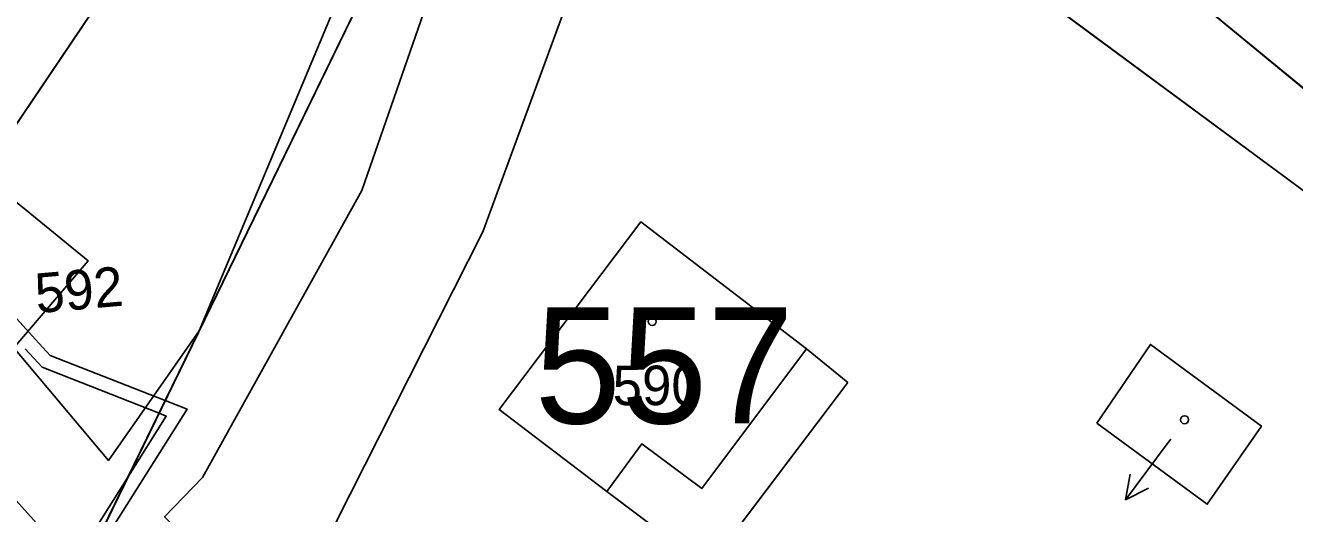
# Model space of a CAD drawing. Extents: x -689422 to -685210, y -987725 to -982160.
# Drawn here: x -687545.1 to -687490.5, y -985487.3 to -985466.3 of the extents above; entities that cross this region are included whole.
import ezdxf

# ---------------------------------------------------------------- set-up
doc = ezdxf.new("R2010")
doc.units = 0
for name, color, linetype in [('KN_Budovy', 7, 'Continuous'), ('KN_Budovy_cisla_domovni', 7, 'Continuous'), ('KN_Hranice_parcel', 7, 'Continuous'), ('KN_Hranice_parcel_vnitrni_kresba', 7, 'Continuous'), ('KN_Parcelni cisla', 7, 'Continuous'), ('KN_Parcelni cisla_sipky', 7, 'Continuous'), ('KN_Polygon parcely', 7, 'Continuous'), ('KN_POZEMKY_ORNA PUDA', 7, 'Continuous'), ('KN_POZEMKY_OSTATNI PLOCHA', 7, 'Continuous'), ('KN_POZEMKY_TTP', 7, 'Continuous'), ('KN_POZEMKY_ZAHRADA', 7, 'Continuous'), ('KN_POZEMKY_ZASTAVENA PLOCHA', 7, 'Continuous'), ('KN_VYUZITI_17_ostatni plocha_ostatni komunikace', 7, 'Continuous'), ('KN_Věcná břemena k části', 7, 'Continuous'), ('KN_Značky budov', 7, 'Continuous')]:
    doc.layers.add(name, color=color, linetype=linetype)

msp = doc.modelspace()

# ---------------------------------------------------------------- linework, layer by layer
at = {"layer": 'KN_Budovy'}
for points in [[(-687520.1, -985486.36), (-687518.6, -985484.32), (-687516.01, -985486.23), (-687511.51, -985480.23), (-687518.64, -985474.77), (-687524.73, -985482.84)], [(-687499.01, -985483.42), (-687494.25, -985486.91), (-687491.92, -985483.55), (-687496.7, -985480.04)]]:
    msp.add_lwpolyline(points, close=True, dxfattribs=at)
at = {"layer": 'KN_Hranice_parcel'}
for p, q in [((-687536.13, -985456.65), (-687548.76, -985475.35)), ((-687500.22, -985460.7), (-687481.09, -985476.44))]:
    msp.add_line(p, q, dxfattribs=at)
for points in [[(-687561.61, -985521.71), (-687546.92, -985498.47), (-687526.07, -985455.68), (-687521.65, -985448.43), (-687526.52, -985442.41)], [(-687531.78, -985487.72), (-687525.44, -985475.19), (-687517.53, -985453.69), (-687517.3, -985453.33)], [(-687504.33, -985506.74), (-687497.44, -985497.81), (-687482.8, -985478.83), (-687517.3, -985453.33)], [(-687509.73, -985481.67), (-687511.51, -985480.23), (-687518.64, -985474.77), (-687524.73, -985482.84), (-687520.1, -985486.36), (-687515.75, -985489.63), (-687509.73, -985481.67)], [(-687499.01, -985483.42), (-687496.7, -985480.04), (-687491.92, -985483.55), (-687494.25, -985486.91), (-687499.01, -985483.42)]]:
    msp.add_lwpolyline(points, dxfattribs=at)
at = {"layer": 'KN_Hranice_parcel_vnitrni_kresba'}
for p, q in [((-687511.51, -985480.23), (-687516.01, -985486.23)), ((-687518.6, -985484.32), (-687520.1, -985486.36)), ((-687516.01, -985486.23), (-687518.6, -985484.32))]:
    msp.add_line(p, q, dxfattribs=at)
at = {"layer": 'KN_Parcelni cisla_sipky'}
for p, q in [((-687495.82, -985484.12), (-687495.97, -985484.32)), ((-687495.97, -985484.32), (-687497.776, -985486.717)), ((-687497.776, -985486.717), (-687497.573, -985485.616)), ((-687497.776, -985486.717), (-687496.773, -985486.218))]:
    msp.add_line(p, q, dxfattribs=at)
at = {"layer": 'KN_Polygon parcely'}
for points in [[(-687559.33, -985523.23), (-687542.96, -985497.58), (-687538.61, -985489.55), (-687535.54, -985493.92), (-687531.78, -985487.72), (-687525.44, -985475.19), (-687517.53, -985453.69), (-687517.3, -985453.33), (-687517.19, -985449.99), (-687515.9, -985447.02), (-687509.66, -985435.5), (-687508.18, -985432.72), (-687508.01, -985432.4), (-687504.13, -985425.51), (-687503.75, -985425.14), (-687501.51, -985421.95), (-687492.95, -985409.05), (-687489.61, -985404.48), (-687484.2, -985396.98), (-687480.43, -985392.22)], [(-687491.45, -985393.15), (-687499.04, -985404.15), (-687510.65, -985420.42), (-687526.52, -985442.41), (-687521.65, -985448.43), (-687526.07, -985455.68), (-687546.92, -985498.47)]]:
    msp.add_lwpolyline(points, dxfattribs=at)
for points in [[(-687560.89, -985429.24), (-687576.26, -985443.85), (-687548.76, -985475.35), (-687536.13, -985456.65)], [(-687485.04, -985440.11), (-687500.22, -985460.7), (-687481.09, -985476.44), (-687466.58, -985491.4), (-687459.79, -985486.64), (-687441.01, -985462.69), (-687479.87, -985433.54)], [(-687548.76, -985475.35), (-687551.76, -985484.06), (-687564.14, -985520.01), (-687561.61, -985521.71), (-687546.92, -985498.47), (-687526.07, -985455.68), (-687521.65, -985448.43), (-687526.52, -985442.41), (-687531.79, -985450.21), (-687536.13, -985456.65)], [(-687461.69, -985496.44), (-687466.58, -985491.4), (-687481.09, -985476.44), (-687500.22, -985460.7), (-687508.57, -985455.43), (-687517.19, -985449.99), (-687517.3, -985453.33), (-687482.8, -985478.83), (-687497.44, -985497.81), (-687504.33, -985506.74), (-687478.81, -985526.32), (-687477.26, -985523.61)], [(-687482.8, -985478.83), (-687517.3, -985453.33), (-687517.53, -985453.69), (-687525.44, -985475.19), (-687531.78, -985487.72), (-687505.34, -985506.86), (-687504.33, -985506.74), (-687497.44, -985497.81)], [(-687509.73, -985481.67), (-687515.75, -985489.63), (-687520.1, -985486.36), (-687524.73, -985482.84), (-687518.64, -985474.77), (-687511.51, -985480.23)], [(-687509.73, -985481.67), (-687511.51, -985480.23), (-687518.64, -985474.77), (-687524.73, -985482.84), (-687520.1, -985486.36), (-687515.75, -985489.63)], [(-687499.01, -985483.42), (-687496.7, -985480.04), (-687491.92, -985483.55), (-687494.25, -985486.91)], [(-687499.01, -985483.42), (-687494.25, -985486.91), (-687491.92, -985483.55), (-687496.7, -985480.04)]]:
    msp.add_lwpolyline(points, close=True, dxfattribs=at)
at = {"layer": 'KN_POZEMKY_ORNA PUDA'}
msp.add_line((-687536.13, -985456.65), (-687548.76, -985475.35), dxfattribs=at)
at = {"layer": 'KN_POZEMKY_OSTATNI PLOCHA'}
for p, q in [((-687517.53, -985453.69), (-687525.44, -985475.19)), ((-687546.92, -985498.47), (-687526.07, -985455.68)), ((-687526.07, -985455.68), (-687546.92, -985498.47)), ((-687548.76, -985475.35), (-687536.13, -985456.65)), ((-687525.44, -985475.19), (-687531.78, -985487.72))]:
    msp.add_line(p, q, dxfattribs=at)
at = {"layer": 'KN_POZEMKY_TTP'}
for p, q in [((-687482.8, -985478.83), (-687517.3, -985453.33)), ((-687500.22, -985460.7), (-687481.09, -985476.44))]:
    msp.add_line(p, q, dxfattribs=at)
at = {"layer": 'KN_POZEMKY_ZAHRADA'}
for p, q in [((-687517.3, -985453.33), (-687482.8, -985478.83)), ((-687525.44, -985475.19), (-687517.53, -985453.69)), ((-687481.09, -985476.44), (-687500.22, -985460.7)), ((-687518.64, -985474.77), (-687524.73, -985482.84)), ((-687511.51, -985480.23), (-687518.64, -985474.77)), ((-687531.78, -985487.72), (-687525.44, -985475.19)), ((-687509.73, -985481.67), (-687511.51, -985480.23)), ((-687496.7, -985480.04), (-687499.01, -985483.42)), ((-687491.92, -985483.55), (-687496.7, -985480.04)), ((-687515.75, -985489.63), (-687509.73, -985481.67)), ((-687524.73, -985482.84), (-687520.1, -985486.36)), ((-687499.01, -985483.42), (-687494.25, -985486.91)), ((-687494.25, -985486.91), (-687491.92, -985483.55)), ((-687520.1, -985486.36), (-687515.75, -985489.63))]:
    msp.add_line(p, q, dxfattribs=at)
at = {"layer": 'KN_POZEMKY_ZASTAVENA PLOCHA'}
for p, q in [((-687524.73, -985482.84), (-687518.64, -985474.77)), ((-687518.64, -985474.77), (-687511.51, -985480.23)), ((-687511.51, -985480.23), (-687509.73, -985481.67)), ((-687499.01, -985483.42), (-687496.7, -985480.04)), ((-687496.7, -985480.04), (-687491.92, -985483.55)), ((-687509.73, -985481.67), (-687515.75, -985489.63)), ((-687520.1, -985486.36), (-687524.73, -985482.84)), ((-687494.25, -985486.91), (-687499.01, -985483.42)), ((-687491.92, -985483.55), (-687494.25, -985486.91)), ((-687515.75, -985489.63), (-687520.1, -985486.36))]:
    msp.add_line(p, q, dxfattribs=at)
at = {"layer": 'KN_VYUZITI_17_ostatni plocha_ostatni komunikace'}
for p, q in [((-687517.53, -985453.69), (-687525.44, -985475.19)), ((-687546.92, -985498.47), (-687526.07, -985455.68)), ((-687526.07, -985455.68), (-687546.92, -985498.47)), ((-687548.76, -985475.35), (-687536.13, -985456.65)), ((-687525.44, -985475.19), (-687531.78, -985487.72))]:
    msp.add_line(p, q, dxfattribs=at)
at = {"layer": 'KN_Věcná břemena k části'}
for points in [[(-687546.76, -985498.56), (-687541.44, -985489.65), (-687539.69, -985491.55), (-687538.61, -985489.55), (-687535.54, -985493.92), (-687534.5, -985492.21), (-687539.14, -985487.45), (-687537.51, -985485.76), (-687530.65, -985473.42), (-687524.65, -985456.17), (-687521.65, -985448.43), (-687518.34, -985439.52), (-687512.6, -985437.83), (-687498.31, -985413.83), (-687487.19, -985398.95), (-687490.12, -985391.3)], [(-687492.2, -985394.24), (-687490.59, -985398.47), (-687500.89, -985412.29), (-687514.13, -985434.53), (-687521.37, -985437.18), (-687524.14, -985445.35), (-687527.49, -985455.19), (-687537.66, -985479.46), (-687541.56, -985485.03), (-687545.63, -985480.18), (-687542.43, -985476.45), (-687546.99, -985472.73)], [(-687546.16, -985494.35), (-687544.9, -985493.49), (-687543.12, -985490.67), (-687538.17, -985482.82), (-687539.12, -985482.45), (-687544.07, -985480.51), (-687544.7, -985479.82), (-687548.76, -985475.35)], [(-687545.14, -985480.23), (-687544.41, -985481.01), (-687539.38, -985482.99), (-687539.07, -985483.12), (-687540.7, -985485.71), (-687545.34, -985493.07)], [(-687550.71, -985481), (-687544.28, -985488.14), (-687562.86, -985520.87)]]:
    msp.add_lwpolyline(points, dxfattribs=at)
at = {"layer": 'KN_Značky budov'}
for centre in [(-687518.147, -985479.049), (-687495.227, -985483.279)]:
    msp.add_circle(centre, 0.175, dxfattribs=at)

# ---------------------------------------------------------------- texts
at = {"layer": 'KN_Budovy_cisla_domovni'}
msp.add_text('557', height=5, dxfattribs=at).set_placement((-687523.212, -985483.439))
at = {"layer": 'KN_Parcelni cisla'}
msp.add_text('592', height=1.7, rotation=5, dxfattribs=at).set_placement((-687544.645, -985478.696))
msp.add_text('590', height=1.7, dxfattribs=at).set_placement((-687519.85, -985482.65))

doc.saveas('drawing.dxf')
